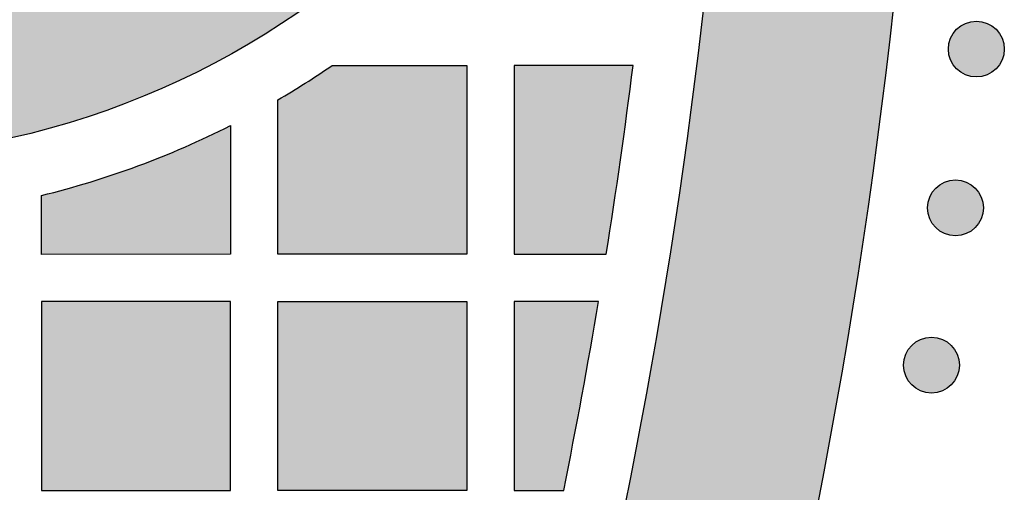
# Model space of a CAD drawing. Header units: millimetres. Extents: x -3873 to -97, y 912 to 4165.
# Tile 492 of 656: x -1325 to -1262, y 2834 to 2864. Entities that reach past the tile are written whole.
import ezdxf

# ---------------------------------------------------------------- set-up
doc = ezdxf.new("R2010")
doc.units = ezdxf.units.MM
doc.layers.add('pattern', color=7, linetype='Continuous', true_color=0x000000)

msp = doc.modelspace()

# ---------------------------------------------------------------- hatches: boundary and pattern name
at = {"layer": 'pattern'}
for points in [[(-1377.479, 2906.089), (-1377.426, 2905.215), (-1377.354, 2904.334), (-1377.261, 2903.449), (-1377.148, 2902.558), (-1377.015, 2901.663), (-1376.86, 2900.765), (-1376.683, 2899.864), (-1376.485, 2898.96), (-1376.265, 2898.056), (-1376.022, 2897.15), (-1375.756, 2896.245), (-1375.468, 2895.34), (-1375.156, 2894.438), (-1374.822, 2893.538), (-1374.464, 2892.641), (-1374.083, 2891.749), (-1373.678, 2890.862), (-1373.251, 2889.981), (-1372.8, 2889.106), (-1372.326, 2888.24), (-1371.83, 2887.382), (-1371.311, 2886.534), (-1370.769, 2885.696), (-1370.205, 2884.87), (-1369.62, 2884.056), (-1369.013, 2883.255), (-1368.386, 2882.468), (-1367.738, 2881.695), (-1367.07, 2880.938), (-1366.383, 2880.197), (-1365.677, 2879.473), (-1364.953, 2878.766), (-1364.212, 2878.078), (-1363.454, 2877.409), (-1362.68, 2876.76), (-1361.89, 2876.13), (-1361.086, 2875.521), (-1360.269, 2874.934), (-1359.439, 2874.367), (-1358.597, 2873.823), (-1357.743, 2873.301), (-1356.88, 2872.802), (-1356.007, 2872.325), (-1355.126, 2871.872), (-1354.237, 2871.442), (-1353.342, 2871.035), (-1352.44, 2870.651), (-1351.534, 2870.292), (-1350.624, 2869.955), (-1349.711, 2869.642), (-1348.795, 2869.353), (-1347.878, 2869.086), (-1346.961, 2868.843), (-1346.043, 2868.623), (-1345.127, 2868.425), (-1344.212, 2868.25), (-1343.3, 2868.096), (-1342.391, 2867.965), (-1341.487, 2867.855), (-1340.586, 2867.765), (-1339.691, 2867.697), (-1338.802, 2867.648), (-1337.919, 2867.62), (-1337.043, 2867.61), (-1336.167, 2867.62), (-1335.285, 2867.649), (-1334.395, 2867.697), (-1333.5, 2867.766), (-1332.6, 2867.855), (-1331.695, 2867.966), (-1330.786, 2868.097), (-1329.874, 2868.251), (-1328.96, 2868.426), (-1328.043, 2868.624), (-1327.126, 2868.845), (-1326.208, 2869.088), (-1325.291, 2869.355), (-1324.376, 2869.644), (-1323.463, 2869.957), (-1322.553, 2870.294), (-1321.647, 2870.654), (-1320.745, 2871.037), (-1319.85, 2871.444), (-1318.961, 2871.875), (-1318.08, 2872.328), (-1317.207, 2872.805), (-1316.344, 2873.304), (-1315.491, 2873.827), (-1314.649, 2874.371), (-1313.819, 2874.937), (-1313.001, 2875.525), (-1312.198, 2876.134), (-1311.408, 2876.764), (-1310.634, 2877.414), (-1309.876, 2878.083), (-1309.135, 2878.771), (-1308.411, 2879.477), (-1307.705, 2880.202), (-1307.018, 2880.943), (-1306.351, 2881.7), (-1305.703, 2882.473), (-1305.075, 2883.26), (-1304.469, 2884.061), (-1303.884, 2884.875), (-1303.32, 2885.702), (-1302.779, 2886.54), (-1302.26, 2887.388), (-1301.763, 2888.246), (-1301.29, 2889.112), (-1300.839, 2889.986), (-1300.412, 2890.868), (-1300.008, 2891.755), (-1299.627, 2892.647), (-1299.269, 2893.544), (-1298.935, 2894.444), (-1298.623, 2895.347), (-1298.335, 2896.251), (-1298.07, 2897.157), (-1297.827, 2898.062), (-1297.606, 2898.967), (-1297.408, 2899.87), (-1297.232, 2900.771), (-1297.077, 2901.67), (-1296.944, 2902.565), (-1296.831, 2903.455), (-1296.739, 2904.341), (-1296.666, 2905.221), (-1296.614, 2906.096), (-1284.602, 2906.097), (-1284.658, 2904.956), (-1284.74, 2903.806), (-1284.847, 2902.65), (-1284.982, 2901.486), (-1285.144, 2900.317), (-1285.333, 2899.143), (-1285.551, 2897.964), (-1285.798, 2896.782), (-1286.073, 2895.598), (-1286.379, 2894.413), (-1286.714, 2893.228), (-1287.079, 2892.043), (-1287.474, 2890.861), (-1287.9, 2889.681), (-1288.356, 2888.506), (-1288.844, 2887.336), (-1289.361, 2886.172), (-1289.91, 2885.016), (-1290.489, 2883.869), (-1291.099, 2882.732), (-1291.738, 2881.606), (-1292.408, 2880.493), (-1293.107, 2879.392), (-1293.835, 2878.307), (-1294.593, 2877.237), (-1295.378, 2876.185), (-1296.191, 2875.15), (-1297.031, 2874.135), (-1297.897, 2873.139), (-1298.789, 2872.165), (-1299.706, 2871.213), (-1300.647, 2870.284), (-1301.611, 2869.38), (-1302.597, 2868.5), (-1303.604, 2867.645), (-1304.632, 2866.817), (-1305.678, 2866.016), (-1306.743, 2865.243), (-1307.825, 2864.498), (-1308.922, 2863.782), (-1310.035, 2863.096), (-1311.16, 2862.439), (-1312.299, 2861.812), (-1313.448, 2861.215), (-1314.607, 2860.649), (-1315.776, 2860.114), (-1316.952, 2859.61), (-1318.134, 2859.137), (-1319.322, 2858.694), (-1320.513, 2858.283), (-1321.708, 2857.902), (-1322.905, 2857.552), (-1324.102, 2857.232), (-1325.3, 2856.942), (-1326.496, 2856.682), (-1327.689, 2856.451), (-1328.879, 2856.25), (-1330.065, 2856.077), (-1331.246, 2855.932), (-1332.421, 2855.815), (-1333.589, 2855.724), (-1334.748, 2855.661), (-1335.9, 2855.623), (-1337.042, 2855.61), (-1338.184, 2855.623), (-1339.336, 2855.66), (-1340.496, 2855.724), (-1341.664, 2855.814), (-1342.838, 2855.931), (-1344.019, 2856.076), (-1345.205, 2856.248), (-1346.395, 2856.45), (-1347.589, 2856.68), (-1348.785, 2856.94), (-1349.982, 2857.23), (-1351.18, 2857.549), (-1352.377, 2857.899), (-1353.571, 2858.28), (-1354.763, 2858.691), (-1355.951, 2859.133), (-1357.134, 2859.607), (-1358.309, 2860.111), (-1359.478, 2860.646), (-1360.637, 2861.211), (-1361.787, 2861.808), (-1362.925, 2862.434), (-1364.051, 2863.091), (-1365.163, 2863.778), (-1366.261, 2864.493), (-1367.343, 2865.238), (-1368.408, 2866.011), (-1369.455, 2866.812), (-1370.482, 2867.64), (-1371.49, 2868.494), (-1372.476, 2869.374), (-1373.44, 2870.279), (-1374.381, 2871.207), (-1375.298, 2872.159), (-1376.19, 2873.133), (-1377.056, 2874.128), (-1377.897, 2875.144), (-1378.71, 2876.178), (-1379.495, 2877.231), (-1380.253, 2878.3), (-1380.981, 2879.385), (-1381.681, 2880.485), (-1382.35, 2881.599), (-1382.99, 2882.725), (-1383.6, 2883.862), (-1384.179, 2885.009), (-1384.728, 2886.164), (-1385.246, 2887.328), (-1385.733, 2888.498), (-1386.19, 2889.673), (-1386.616, 2890.853), (-1387.012, 2892.035), (-1387.377, 2893.22), (-1387.712, 2894.405), (-1388.018, 2895.59), (-1388.293, 2896.774), (-1388.54, 2897.956), (-1388.758, 2899.134), (-1388.948, 2900.308), (-1389.11, 2901.478), (-1389.245, 2902.641), (-1389.352, 2903.798), (-1389.434, 2904.947), (-1389.49, 2906.088)], [(-1279.133, 2906.097), (-1279.234, 2898.913), (-1279.474, 2891.712), (-1279.853, 2884.498), (-1280.373, 2877.275), (-1281.033, 2870.047), (-1281.834, 2862.818), (-1282.777, 2855.593), (-1283.862, 2848.374), (-1285.089, 2841.168), (-1286.458, 2833.976), (-1287.968, 2826.805), (-1289.62, 2819.658), (-1291.412, 2812.539), (-1293.344, 2805.452), (-1295.416, 2798.402), (-1297.625, 2791.392), (-1299.971, 2784.427), (-1302.452, 2777.51), (-1305.067, 2770.646), (-1307.814, 2763.838), (-1310.692, 2757.09), (-1313.697, 2750.406), (-1316.829, 2743.789), (-1320.085, 2737.244), (-1323.462, 2730.773), (-1326.958, 2724.379), (-1330.571, 2718.067), (-1334.297, 2711.838), (-1338.134, 2705.697), (-1342.079, 2699.645), (-1346.128, 2693.686), (-1350.279, 2687.822), (-1351.292, 2685.907), (-1352.262, 2683.967), (-1353.188, 2682.002), (-1354.071, 2680.013), (-1354.909, 2678.003), (-1355.701, 2675.972), (-1356.446, 2673.923), (-1357.144, 2671.856), (-1357.795, 2669.774), (-1358.398, 2667.678), (-1358.952, 2665.57), (-1359.457, 2663.452), (-1359.913, 2661.324), (-1360.319, 2659.19), (-1360.676, 2657.05), (-1360.983, 2654.907), (-1355.576, 2661.329), (-1350.29, 2667.89), (-1345.13, 2674.588), (-1340.102, 2681.419), (-1335.211, 2688.378), (-1330.461, 2695.462), (-1325.857, 2702.667), (-1321.403, 2709.988), (-1317.104, 2717.42), (-1312.963, 2724.959), (-1308.985, 2732.599), (-1305.173, 2740.335), (-1301.53, 2748.162), (-1298.06, 2756.074), (-1294.766, 2764.065), (-1291.65, 2772.13), (-1288.714, 2780.263), (-1285.961, 2788.456), (-1283.393, 2796.705), (-1281.011, 2805.003), (-1278.817, 2813.344), (-1276.81, 2821.721), (-1274.993, 2830.128), (-1273.366, 2838.558), (-1271.928, 2847.006), (-1270.68, 2855.464), (-1269.621, 2863.928), (-1268.751, 2872.389), (-1268.068, 2880.843), (-1267.572, 2889.283), (-1267.261, 2897.704), (-1267.132, 2906.098)], [(-1265.49, 2861.283), (-1265.462, 2861.255), (-1265.433, 2861.228), (-1265.403, 2861.201), (-1265.372, 2861.175), (-1265.341, 2861.149), (-1265.308, 2861.124), (-1265.275, 2861.099), (-1265.241, 2861.075), (-1265.206, 2861.052), (-1265.17, 2861.029), (-1265.134, 2861.007), (-1265.097, 2860.986), (-1265.059, 2860.965), (-1265.02, 2860.946), (-1264.98, 2860.927), (-1264.94, 2860.909), (-1264.9, 2860.892), (-1264.858, 2860.876), (-1264.816, 2860.861), (-1264.774, 2860.847), (-1264.731, 2860.833), (-1264.687, 2860.821), (-1264.644, 2860.81), (-1264.599, 2860.801), (-1264.555, 2860.792), (-1264.51, 2860.784), (-1264.464, 2860.778), (-1264.419, 2860.772), (-1264.373, 2860.768), (-1264.327, 2860.765), (-1264.282, 2860.764), (-1264.236, 2860.763), (-1264.19, 2860.764), (-1264.144, 2860.765), (-1264.098, 2860.768), (-1264.052, 2860.773), (-1264.007, 2860.778), (-1263.962, 2860.784), (-1263.917, 2860.792), (-1263.872, 2860.801), (-1263.828, 2860.811), (-1263.784, 2860.822), (-1263.74, 2860.834), (-1263.697, 2860.847), (-1263.655, 2860.861), (-1263.613, 2860.876), (-1263.572, 2860.892), (-1263.531, 2860.909), (-1263.491, 2860.927), (-1263.451, 2860.946), (-1263.413, 2860.965), (-1263.375, 2860.986), (-1263.337, 2861.007), (-1263.301, 2861.029), (-1263.265, 2861.052), (-1263.23, 2861.075), (-1263.196, 2861.099), (-1263.163, 2861.124), (-1263.13, 2861.149), (-1263.099, 2861.175), (-1263.068, 2861.201), (-1263.038, 2861.228), (-1263.009, 2861.255), (-1262.981, 2861.283), (-1262.954, 2861.311), (-1262.926, 2861.34), (-1262.9, 2861.37), (-1262.873, 2861.401), (-1262.848, 2861.432), (-1262.822, 2861.465), (-1262.798, 2861.498), (-1262.774, 2861.532), (-1262.75, 2861.567), (-1262.728, 2861.603), (-1262.706, 2861.639), (-1262.684, 2861.676), (-1262.664, 2861.714), (-1262.644, 2861.753), (-1262.625, 2861.793), (-1262.607, 2861.833), (-1262.59, 2861.873), (-1262.574, 2861.915), (-1262.559, 2861.957), (-1262.545, 2861.999), (-1262.532, 2862.042), (-1262.52, 2862.086), (-1262.509, 2862.13), (-1262.499, 2862.174), (-1262.49, 2862.219), (-1262.483, 2862.263), (-1262.476, 2862.309), (-1262.471, 2862.354), (-1262.467, 2862.4), (-1262.464, 2862.446), (-1262.462, 2862.492), (-1262.461, 2862.537), (-1262.462, 2862.583), (-1262.464, 2862.629), (-1262.467, 2862.675), (-1262.471, 2862.721), (-1262.476, 2862.766), (-1262.483, 2862.811), (-1262.49, 2862.856), (-1262.499, 2862.901), (-1262.509, 2862.945), (-1262.52, 2862.989), (-1262.532, 2863.033), (-1262.545, 2863.076), (-1262.559, 2863.118), (-1262.574, 2863.16), (-1262.59, 2863.201), (-1262.608, 2863.242), (-1262.625, 2863.282), (-1262.644, 2863.322), (-1262.664, 2863.36), (-1262.684, 2863.398), (-1262.706, 2863.436), (-1262.728, 2863.472), (-1262.75, 2863.508), (-1262.774, 2863.543), (-1262.798, 2863.577), (-1262.823, 2863.61), (-1262.848, 2863.643), (-1262.874, 2863.674), (-1262.9, 2863.705), (-1262.927, 2863.735), (-1262.954, 2863.764), (-1262.981, 2863.792), (-1263.009, 2863.82), (-1263.038, 2863.847), (-1263.068, 2863.873), (-1263.099, 2863.9), (-1263.131, 2863.925), (-1263.163, 2863.951), (-1263.196, 2863.975), (-1263.231, 2863.999), (-1263.265, 2864.023), (-1263.301, 2864.045), (-1263.338, 2864.068), (-1263.375, 2864.089), (-1263.413, 2864.109), (-1263.452, 2864.129), (-1263.491, 2864.148), (-1263.531, 2864.166), (-1263.572, 2864.183), (-1263.613, 2864.199), (-1263.655, 2864.214), (-1263.698, 2864.228), (-1263.741, 2864.241), (-1263.784, 2864.253), (-1263.828, 2864.264), (-1263.872, 2864.274), (-1263.917, 2864.283), (-1263.962, 2864.29), (-1264.007, 2864.297), (-1264.053, 2864.302), (-1264.098, 2864.306), (-1264.144, 2864.309), (-1264.19, 2864.311), (-1264.236, 2864.312), (-1264.282, 2864.311), (-1264.328, 2864.309), (-1264.374, 2864.306), (-1264.419, 2864.302), (-1264.465, 2864.297), (-1264.51, 2864.29), (-1264.555, 2864.283), (-1264.6, 2864.274), (-1264.644, 2864.264), (-1264.688, 2864.253), (-1264.731, 2864.241), (-1264.774, 2864.228), (-1264.817, 2864.214), (-1264.859, 2864.199), (-1264.9, 2864.183), (-1264.941, 2864.166), (-1264.981, 2864.148), (-1265.02, 2864.129), (-1265.059, 2864.109), (-1265.097, 2864.089), (-1265.134, 2864.067), (-1265.171, 2864.045), (-1265.206, 2864.023), (-1265.241, 2863.999), (-1265.275, 2863.975), (-1265.309, 2863.95), (-1265.341, 2863.925), (-1265.373, 2863.899), (-1265.403, 2863.873), (-1265.433, 2863.847), (-1265.462, 2863.819), (-1265.491, 2863.792), (-1265.518, 2863.764), (-1265.545, 2863.735), (-1265.572, 2863.705), (-1265.598, 2863.674), (-1265.624, 2863.642), (-1265.649, 2863.61), (-1265.674, 2863.577), (-1265.698, 2863.543), (-1265.721, 2863.508), (-1265.744, 2863.472), (-1265.766, 2863.435), (-1265.787, 2863.398), (-1265.808, 2863.36), (-1265.827, 2863.321), (-1265.846, 2863.282), (-1265.864, 2863.242), (-1265.881, 2863.201), (-1265.897, 2863.16), (-1265.912, 2863.118), (-1265.927, 2863.075), (-1265.94, 2863.032), (-1265.952, 2862.989), (-1265.963, 2862.945), (-1265.972, 2862.901), (-1265.981, 2862.856), (-1265.989, 2862.811), (-1265.995, 2862.766), (-1266.001, 2862.72), (-1266.005, 2862.675), (-1266.008, 2862.629), (-1266.01, 2862.583), (-1266.01, 2862.537), (-1266.01, 2862.491), (-1266.008, 2862.445), (-1266.005, 2862.4), (-1266.001, 2862.354), (-1265.995, 2862.308), (-1265.989, 2862.263), (-1265.981, 2862.218), (-1265.972, 2862.174), (-1265.963, 2862.129), (-1265.952, 2862.085), (-1265.94, 2862.042), (-1265.926, 2861.999), (-1265.912, 2861.956), (-1265.897, 2861.915), (-1265.881, 2861.873), (-1265.864, 2861.832), (-1265.846, 2861.792), (-1265.827, 2861.753), (-1265.808, 2861.714), (-1265.787, 2861.676), (-1265.766, 2861.639), (-1265.744, 2861.602), (-1265.721, 2861.567), (-1265.698, 2861.532), (-1265.674, 2861.498), (-1265.649, 2861.464), (-1265.624, 2861.432), (-1265.598, 2861.4), (-1265.572, 2861.37), (-1265.545, 2861.34), (-1265.518, 2861.311)], [(-1305.124, 2861.497), (-1296.584, 2861.497), (-1296.583, 2849.498), (-1308.583, 2849.497), (-1308.584, 2859.306), (-1307.704, 2859.83), (-1306.834, 2860.37), (-1305.974, 2860.926)], [(-1287.733, 2849.498), (-1286.027, 2861.498), (-1293.584, 2861.497), (-1293.583, 2849.498)], [(-1311.584, 2857.675), (-1311.583, 2849.496), (-1323.583, 2849.495), (-1323.583, 2853.238), (-1322.034, 2853.642), (-1320.496, 2854.09), (-1318.97, 2854.581), (-1317.457, 2855.116), (-1315.961, 2855.694), (-1314.482, 2856.313), (-1313.022, 2856.974)], [(-1266.817, 2851.193), (-1266.789, 2851.165), (-1266.76, 2851.138), (-1266.73, 2851.111), (-1266.7, 2851.085), (-1266.668, 2851.059), (-1266.636, 2851.034), (-1266.602, 2851.009), (-1266.568, 2850.985), (-1266.533, 2850.962), (-1266.497, 2850.939), (-1266.461, 2850.917), (-1266.424, 2850.896), (-1266.386, 2850.875), (-1266.347, 2850.856), (-1266.308, 2850.837), (-1266.267, 2850.819), (-1266.227, 2850.802), (-1266.185, 2850.786), (-1266.143, 2850.771), (-1266.101, 2850.757), (-1266.058, 2850.744), (-1266.014, 2850.732), (-1265.971, 2850.721), (-1265.926, 2850.711), (-1265.882, 2850.702), (-1265.837, 2850.694), (-1265.791, 2850.688), (-1265.746, 2850.683), (-1265.7, 2850.678), (-1265.655, 2850.676), (-1265.609, 2850.674), (-1265.563, 2850.673), (-1265.517, 2850.674), (-1265.471, 2850.676), (-1265.425, 2850.679), (-1265.379, 2850.683), (-1265.334, 2850.688), (-1265.289, 2850.694), (-1265.244, 2850.702), (-1265.199, 2850.711), (-1265.155, 2850.721), (-1265.111, 2850.732), (-1265.067, 2850.744), (-1265.024, 2850.757), (-1264.982, 2850.771), (-1264.94, 2850.786), (-1264.899, 2850.802), (-1264.858, 2850.819), (-1264.818, 2850.837), (-1264.778, 2850.856), (-1264.74, 2850.876), (-1264.702, 2850.896), (-1264.664, 2850.917), (-1264.628, 2850.939), (-1264.592, 2850.962), (-1264.557, 2850.986), (-1264.523, 2851.01), (-1264.49, 2851.034), (-1264.458, 2851.06), (-1264.426, 2851.085), (-1264.395, 2851.112), (-1264.365, 2851.138), (-1264.336, 2851.165), (-1264.308, 2851.193), (-1264.281, 2851.221), (-1264.253, 2851.25), (-1264.227, 2851.28), (-1264.2, 2851.311), (-1264.175, 2851.342), (-1264.15, 2851.375), (-1264.125, 2851.408), (-1264.101, 2851.442), (-1264.077, 2851.477), (-1264.055, 2851.513), (-1264.033, 2851.549), (-1264.011, 2851.587), (-1263.991, 2851.625), (-1263.971, 2851.663), (-1263.952, 2851.703), (-1263.934, 2851.743), (-1263.917, 2851.784), (-1263.901, 2851.825), (-1263.886, 2851.867), (-1263.872, 2851.909), (-1263.859, 2851.952), (-1263.847, 2851.996), (-1263.836, 2852.04), (-1263.826, 2852.084), (-1263.817, 2852.129), (-1263.81, 2852.174), (-1263.803, 2852.219), (-1263.798, 2852.264), (-1263.794, 2852.31), (-1263.791, 2852.356), (-1263.789, 2852.402), (-1263.789, 2852.448), (-1263.789, 2852.494), (-1263.791, 2852.539), (-1263.794, 2852.585), (-1263.798, 2852.631), (-1263.803, 2852.676), (-1263.81, 2852.722), (-1263.817, 2852.767), (-1263.826, 2852.811), (-1263.836, 2852.855), (-1263.847, 2852.899), (-1263.859, 2852.943), (-1263.872, 2852.986), (-1263.886, 2853.028), (-1263.901, 2853.07), (-1263.918, 2853.112), (-1263.935, 2853.152), (-1263.953, 2853.192), (-1263.971, 2853.232), (-1263.991, 2853.271), (-1264.012, 2853.309), (-1264.033, 2853.346), (-1264.055, 2853.382), (-1264.078, 2853.418), (-1264.101, 2853.453), (-1264.125, 2853.487), (-1264.15, 2853.52), (-1264.175, 2853.553), (-1264.201, 2853.584), (-1264.227, 2853.615), (-1264.254, 2853.645), (-1264.281, 2853.674), (-1264.308, 2853.702), (-1264.336, 2853.73), (-1264.366, 2853.757), (-1264.395, 2853.784), (-1264.426, 2853.81), (-1264.458, 2853.836), (-1264.49, 2853.861), (-1264.523, 2853.885), (-1264.558, 2853.909), (-1264.593, 2853.933), (-1264.628, 2853.956), (-1264.665, 2853.978), (-1264.702, 2853.999), (-1264.74, 2854.019), (-1264.779, 2854.039), (-1264.818, 2854.058), (-1264.858, 2854.076), (-1264.899, 2854.093), (-1264.94, 2854.109), (-1264.982, 2854.124), (-1265.025, 2854.138), (-1265.068, 2854.151), (-1265.111, 2854.163), (-1265.155, 2854.174), (-1265.199, 2854.184), (-1265.244, 2854.193), (-1265.289, 2854.2), (-1265.334, 2854.207), (-1265.38, 2854.212), (-1265.425, 2854.216), (-1265.471, 2854.219), (-1265.517, 2854.221), (-1265.563, 2854.222), (-1265.609, 2854.221), (-1265.655, 2854.219), (-1265.701, 2854.216), (-1265.746, 2854.212), (-1265.792, 2854.207), (-1265.837, 2854.2), (-1265.882, 2854.193), (-1265.927, 2854.184), (-1265.971, 2854.174), (-1266.015, 2854.163), (-1266.058, 2854.151), (-1266.101, 2854.138), (-1266.144, 2854.124), (-1266.186, 2854.109), (-1266.227, 2854.093), (-1266.268, 2854.076), (-1266.308, 2854.058), (-1266.347, 2854.039), (-1266.386, 2854.019), (-1266.424, 2853.999), (-1266.461, 2853.978), (-1266.498, 2853.955), (-1266.533, 2853.933), (-1266.568, 2853.909), (-1266.602, 2853.885), (-1266.636, 2853.861), (-1266.668, 2853.835), (-1266.7, 2853.81), (-1266.731, 2853.783), (-1266.76, 2853.757), (-1266.789, 2853.73), (-1266.818, 2853.702), (-1266.845, 2853.674), (-1266.872, 2853.645), (-1266.899, 2853.615), (-1266.925, 2853.584), (-1266.951, 2853.553), (-1266.976, 2853.52), (-1267.001, 2853.487), (-1267.025, 2853.453), (-1267.048, 2853.418), (-1267.071, 2853.382), (-1267.093, 2853.346), (-1267.114, 2853.308), (-1267.135, 2853.27), (-1267.154, 2853.232), (-1267.173, 2853.192), (-1267.191, 2853.152), (-1267.208, 2853.111), (-1267.224, 2853.07), (-1267.239, 2853.028), (-1267.254, 2852.986), (-1267.267, 2852.943), (-1267.279, 2852.899), (-1267.29, 2852.855), (-1267.3, 2852.811), (-1267.308, 2852.766), (-1267.316, 2852.721), (-1267.322, 2852.676), (-1267.328, 2852.631), (-1267.332, 2852.585), (-1267.335, 2852.539), (-1267.337, 2852.493), (-1267.337, 2852.447), (-1267.337, 2852.401), (-1267.335, 2852.355), (-1267.332, 2852.31), (-1267.328, 2852.264), (-1267.322, 2852.219), (-1267.316, 2852.173), (-1267.308, 2852.128), (-1267.299, 2852.084), (-1267.29, 2852.039), (-1267.279, 2851.996), (-1267.267, 2851.952), (-1267.254, 2851.909), (-1267.239, 2851.867), (-1267.224, 2851.825), (-1267.208, 2851.783), (-1267.191, 2851.743), (-1267.173, 2851.703), (-1267.154, 2851.663), (-1267.135, 2851.624), (-1267.114, 2851.586), (-1267.093, 2851.549), (-1267.071, 2851.513), (-1267.048, 2851.477), (-1267.025, 2851.442), (-1267.001, 2851.408), (-1266.976, 2851.375), (-1266.951, 2851.342), (-1266.925, 2851.311), (-1266.899, 2851.28), (-1266.872, 2851.25), (-1266.845, 2851.221)], [(-1311.582, 2834.496), (-1311.583, 2846.496), (-1323.582, 2846.495), (-1323.581, 2834.495)], [(-1296.583, 2846.497), (-1296.582, 2834.498), (-1308.582, 2834.497), (-1308.583, 2846.496)], [(-1290.433, 2834.498), (-1288.222, 2846.498), (-1293.582, 2846.498), (-1293.581, 2834.498)], [(-1268.338, 2841.205), (-1268.31, 2841.178), (-1268.281, 2841.151), (-1268.251, 2841.124), (-1268.221, 2841.098), (-1268.189, 2841.072), (-1268.156, 2841.047), (-1268.123, 2841.022), (-1268.089, 2840.998), (-1268.054, 2840.975), (-1268.018, 2840.952), (-1267.982, 2840.93), (-1267.945, 2840.909), (-1267.907, 2840.888), (-1267.868, 2840.869), (-1267.829, 2840.85), (-1267.788, 2840.832), (-1267.748, 2840.815), (-1267.706, 2840.799), (-1267.664, 2840.784), (-1267.622, 2840.769), (-1267.579, 2840.756), (-1267.535, 2840.744), (-1267.492, 2840.733), (-1267.447, 2840.723), (-1267.403, 2840.715), (-1267.358, 2840.707), (-1267.312, 2840.701), (-1267.267, 2840.695), (-1267.221, 2840.691), (-1267.175, 2840.688), (-1267.13, 2840.686), (-1267.084, 2840.686), (-1267.038, 2840.686), (-1266.992, 2840.688), (-1266.946, 2840.691), (-1266.9, 2840.695), (-1266.855, 2840.701), (-1266.81, 2840.707), (-1266.765, 2840.715), (-1266.72, 2840.724), (-1266.676, 2840.733), (-1266.632, 2840.744), (-1266.588, 2840.756), (-1266.545, 2840.769), (-1266.503, 2840.784), (-1266.461, 2840.799), (-1266.42, 2840.815), (-1266.379, 2840.832), (-1266.339, 2840.85), (-1266.299, 2840.869), (-1266.261, 2840.888), (-1266.223, 2840.909), (-1266.185, 2840.93), (-1266.149, 2840.952), (-1266.113, 2840.975), (-1266.078, 2840.998), (-1266.044, 2841.022), (-1266.011, 2841.047), (-1265.979, 2841.072), (-1265.947, 2841.098), (-1265.916, 2841.124), (-1265.886, 2841.151), (-1265.857, 2841.178), (-1265.829, 2841.206), (-1265.802, 2841.234), (-1265.774, 2841.263), (-1265.748, 2841.293), (-1265.721, 2841.323), (-1265.696, 2841.355), (-1265.67, 2841.387), (-1265.646, 2841.421), (-1265.622, 2841.455), (-1265.598, 2841.49), (-1265.576, 2841.526), (-1265.554, 2841.562), (-1265.532, 2841.599), (-1265.512, 2841.637), (-1265.492, 2841.676), (-1265.473, 2841.715), (-1265.455, 2841.756), (-1265.438, 2841.796), (-1265.422, 2841.838), (-1265.407, 2841.88), (-1265.393, 2841.922), (-1265.38, 2841.965), (-1265.368, 2842.009), (-1265.357, 2842.052), (-1265.347, 2842.097), (-1265.338, 2842.141), (-1265.331, 2842.186), (-1265.324, 2842.232), (-1265.319, 2842.277), (-1265.315, 2842.323), (-1265.312, 2842.368), (-1265.31, 2842.414), (-1265.31, 2842.46), (-1265.31, 2842.506), (-1265.312, 2842.552), (-1265.315, 2842.598), (-1265.319, 2842.644), (-1265.324, 2842.689), (-1265.331, 2842.734), (-1265.338, 2842.779), (-1265.347, 2842.824), (-1265.357, 2842.868), (-1265.368, 2842.912), (-1265.38, 2842.956), (-1265.393, 2842.999), (-1265.407, 2843.041), (-1265.422, 2843.083), (-1265.439, 2843.124), (-1265.456, 2843.165), (-1265.473, 2843.205), (-1265.492, 2843.245), (-1265.512, 2843.283), (-1265.532, 2843.321), (-1265.554, 2843.359), (-1265.576, 2843.395), (-1265.599, 2843.431), (-1265.622, 2843.466), (-1265.646, 2843.5), (-1265.671, 2843.533), (-1265.696, 2843.565), (-1265.722, 2843.597), (-1265.748, 2843.628), (-1265.775, 2843.658), (-1265.802, 2843.687), (-1265.829, 2843.715), (-1265.857, 2843.742), (-1265.886, 2843.77), (-1265.916, 2843.796), (-1265.947, 2843.823), (-1265.979, 2843.848), (-1266.011, 2843.873), (-1266.044, 2843.898), (-1266.079, 2843.922), (-1266.113, 2843.946), (-1266.149, 2843.968), (-1266.186, 2843.99), (-1266.223, 2844.012), (-1266.261, 2844.032), (-1266.3, 2844.052), (-1266.339, 2844.071), (-1266.379, 2844.089), (-1266.42, 2844.106), (-1266.461, 2844.122), (-1266.503, 2844.137), (-1266.546, 2844.151), (-1266.589, 2844.164), (-1266.632, 2844.176), (-1266.676, 2844.187), (-1266.72, 2844.197), (-1266.765, 2844.206), (-1266.81, 2844.213), (-1266.855, 2844.22), (-1266.901, 2844.225), (-1266.946, 2844.229), (-1266.992, 2844.232), (-1267.038, 2844.234), (-1267.084, 2844.234), (-1267.13, 2844.234), (-1267.176, 2844.232), (-1267.222, 2844.229), (-1267.267, 2844.225), (-1267.313, 2844.22), (-1267.358, 2844.213), (-1267.403, 2844.206), (-1267.448, 2844.197), (-1267.492, 2844.187), (-1267.536, 2844.176), (-1267.579, 2844.164), (-1267.622, 2844.151), (-1267.665, 2844.137), (-1267.707, 2844.122), (-1267.748, 2844.105), (-1267.789, 2844.088), (-1267.829, 2844.07), (-1267.868, 2844.052), (-1267.907, 2844.032), (-1267.945, 2844.011), (-1267.982, 2843.99), (-1268.019, 2843.968), (-1268.054, 2843.945), (-1268.089, 2843.922), (-1268.123, 2843.898), (-1268.157, 2843.873), (-1268.189, 2843.848), (-1268.221, 2843.822), (-1268.251, 2843.796), (-1268.281, 2843.769), (-1268.31, 2843.742), (-1268.339, 2843.715), (-1268.366, 2843.687), (-1268.393, 2843.657), (-1268.42, 2843.628), (-1268.446, 2843.597), (-1268.472, 2843.565), (-1268.497, 2843.533), (-1268.522, 2843.5), (-1268.546, 2843.465), (-1268.569, 2843.43), (-1268.592, 2843.395), (-1268.614, 2843.358), (-1268.635, 2843.321), (-1268.656, 2843.283), (-1268.675, 2843.244), (-1268.694, 2843.205), (-1268.712, 2843.165), (-1268.729, 2843.124), (-1268.745, 2843.083), (-1268.76, 2843.041), (-1268.775, 2842.998), (-1268.788, 2842.955), (-1268.8, 2842.912), (-1268.811, 2842.868), (-1268.821, 2842.824), (-1268.829, 2842.779), (-1268.837, 2842.734), (-1268.843, 2842.689), (-1268.849, 2842.643), (-1268.853, 2842.598), (-1268.856, 2842.552), (-1268.858, 2842.506), (-1268.858, 2842.46), (-1268.858, 2842.414), (-1268.856, 2842.368), (-1268.853, 2842.322), (-1268.849, 2842.277), (-1268.843, 2842.231), (-1268.837, 2842.186), (-1268.829, 2842.141), (-1268.82, 2842.096), (-1268.811, 2842.052), (-1268.8, 2842.008), (-1268.788, 2841.965), (-1268.774, 2841.922), (-1268.76, 2841.879), (-1268.745, 2841.837), (-1268.729, 2841.796), (-1268.712, 2841.755), (-1268.694, 2841.715), (-1268.675, 2841.676), (-1268.656, 2841.637), (-1268.635, 2841.599), (-1268.614, 2841.562), (-1268.592, 2841.525), (-1268.569, 2841.49), (-1268.546, 2841.455), (-1268.522, 2841.421), (-1268.497, 2841.387), (-1268.472, 2841.355), (-1268.446, 2841.323), (-1268.42, 2841.292), (-1268.393, 2841.263), (-1268.366, 2841.234)]]:
    msp.add_hatch(color=256, dxfattribs=at).paths.add_polyline_path(points, flags=0)

# ---------------------------------------------------------------- linework, layer by layer
for points in [[(-1305.124, 2861.497), (-1296.584, 2861.497), (-1296.583, 2849.498), (-1308.583, 2849.497), (-1308.584, 2859.306)], [(-1286.027, 2861.498), (-1293.584, 2861.497), (-1293.583, 2849.498), (-1287.733, 2849.498)], [(-1311.584, 2857.675), (-1311.583, 2849.496), (-1323.583, 2849.495), (-1323.583, 2853.238)], [(-1288.222, 2846.498), (-1293.582, 2846.498), (-1293.581, 2834.498), (-1290.433, 2834.498)]]:
    msp.add_lwpolyline(points, dxfattribs=at)
for points in [[(-1311.582, 2834.496), (-1311.583, 2846.496), (-1323.582, 2846.495), (-1323.581, 2834.495)], [(-1296.583, 2846.497), (-1296.582, 2834.498), (-1308.582, 2834.497), (-1308.583, 2846.496)]]:
    msp.add_lwpolyline(points, close=True, dxfattribs=at)
for centre in [(-1264.236, 2862.537), (-1265.563, 2852.447), (-1267.084, 2842.46)]:
    msp.add_circle(centre, 1.774, dxfattribs=at)
at = {"layer": 'pattern', "extrusion": (0, 0, -1)}
for centre, radius, start, end in [((1337.046, 2908.092), 52.482, 182.1793, 357.81135), ((1654.828, 2907.822), 375.7, 180.2631, 215.84366)]:
    msp.add_arc(centre, radius, start, end, dxfattribs=at)
at = {"layer": 'pattern'}
for centre, radius, start, end in [((-1654.828, 2907.822), 387.7, 319.28107, 359.74518), ((-1337.046, 2908.092), 56.482, 300.26028, 304.4148), ((-1654.828, 2907.822), 371.7, 350.97231, 352.84073), ((-1337.046, 2908.092), 56.482, 283.79033, 296.79579), ((-1654.828, 2907.822), 371.7, 348.62279, 350.50372)]:
    msp.add_arc(centre, radius, start, end, dxfattribs=at)

doc.saveas('drawing.dxf')
